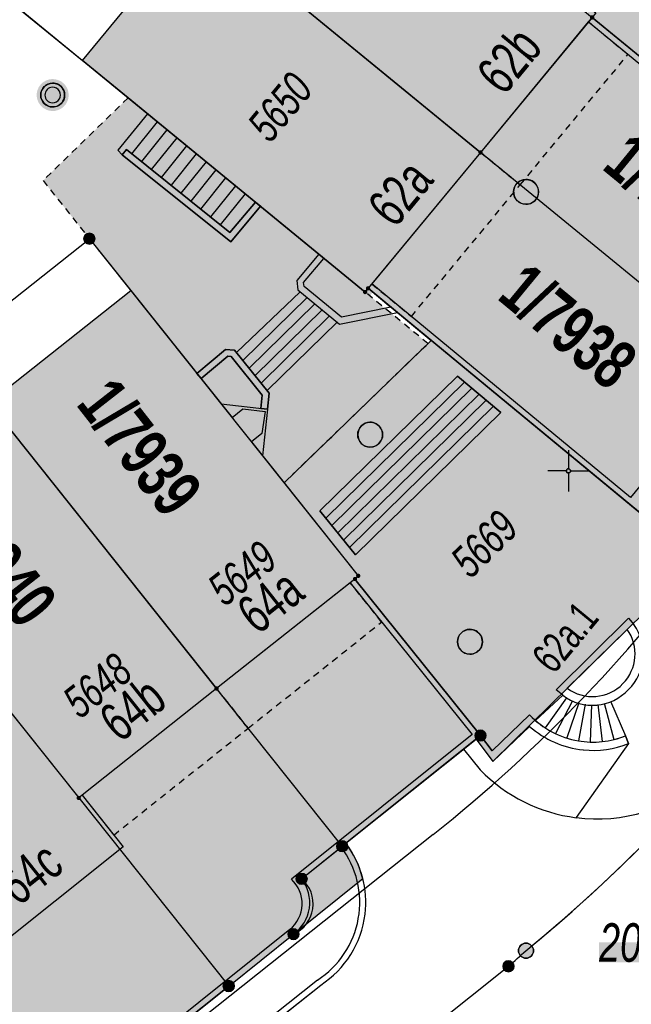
# Model space of a CAD drawing. Header units: metres. Extents: x 2695560 to 2696939, y 1260491 to 1262050.
# Tile 819 of 1005: x 2695984 to 2696003, y 1261709 to 1261738. Entities that reach past the tile are written whole.
import ezdxf

# ---------------------------------------------------------------- set-up
doc = ezdxf.new("R2010")
doc.units = ezdxf.units.M
doc.linetypes.add('AUSGEZOGEN', pattern=[0])
doc.linetypes.add('VERDECKT2_S2', pattern=[0.36, 0.2, -0.16])
for name, color, linetype in [('XR$1$AV_Flächen (EO)', 7, 'AUSGEZOGEN'), ('XR$1$AV_Gebäudeflächen (BB)', 7, 'AUSGEZOGEN'), ('XR$1$AV_Gebäudeflächen (EO)', 7, 'AUSGEZOGEN'), ('XR$1$AV_Gebäudeflächen ut.', 7, 'AUSGEZOGEN'), ('XR$1$AV_Grenzpunkte', 7, 'AUSGEZOGEN'), ('XR$1$AV_Grundstück-Nr.', 7, 'AUSGEZOGEN'), ('XR$1$AV_Haus-Nr.', 7, 'AUSGEZOGEN'), ('XR$1$AV_Koordinatennetzpunkte', 7, 'AUSGEZOGEN'), ('XR$1$AV_Lagefixpunkt-Nr.', 7, 'AUSGEZOGEN'), ('XR$1$AV_Lagefixpunkte', 7, 'AUSGEZOGEN'), ('XR$1$AV_Linien (BB)', 7, 'AUSGEZOGEN'), ('XR$1$AV_Linien (EO)', 7, 'AUSGEZOGEN'), ('XR$1$AV_Versicherung-Nr.', 7, 'AUSGEZOGEN'), ('XR$1$AW_LK_Schachtdeckel', 24, 'AUSGEZOGEN'), ('XR$1$Liegenschaftsgrenzen', 7, 'AUSGEZOGEN'), ('XR$1$PFAV', 255, 'AUSGEZOGEN'), ('XR$1$PFAW', 255, 'AUSGEZOGEN'), ('XR$1$RP_Abstandslinie', 7, 'AUSGEZOGEN')]:
    doc.layers.add(name, color=color, linetype=linetype)
doc.styles.add('ARIAL', font='arial.ttf')

# ---------------------------------------------------------------- blocks, each defined once
blk = doc.blocks.new('COMPLEXOBJECT_70')
at = {"layer": 'XR$1$AV_Linien (BB)', "color": 7, "linetype": 'AUSGEZOGEN', "transparency": 33554687}
blk.add_line((5972.393, 11689.554), (5998.19, 11710.06), dxfattribs=at)
for centre, radius, start, end in [((5968.704, 11747.172), 47.366, 309.323, 318.55), ((5968.975, 11743.539), 44.434, 311.1096, 312.0231)]:
    blk.add_arc(centre, radius, start, end, dxfattribs=at)
blk = doc.blocks.new('COMPLEXOBJECT_591')
at = {"layer": 'XR$1$AV_Linien (BB)', "color": 7, "linetype": 'AUSGEZOGEN', "transparency": 33554687}
blk.add_line((6004.111, 11715.731), (6004.207, 11715.817), dxfattribs=at)
blk.add_arc((6000.859, 11719.42), 4.918, 262.6916, 311.3996, dxfattribs=at)
blk = doc.blocks.new('COMPLEXOBJECT_594')
at = {"layer": 'XR$1$AV_Linien (BB)', "color": 7, "linetype": 'AUSGEZOGEN', "transparency": 33554687}
for points in [[(5993.565, 11721.739), (5997.349, 11717.019), (5997.704, 11716.562), (5998.829, 11717.64)], [(6001.723, 11717.008), (6001.815, 11716.775), (6000.233, 11714.542)]]:
    blk.add_lwpolyline(points, dxfattribs=at)
for centre, radius, start, end in [((6000.746, 11719.477), 2.655, 223.7833, 260.3148), ((6000.747, 11719.472), 2.65, 260.2627, 291.6045)]:
    blk.add_arc(centre, radius, start, end, dxfattribs=at)
blk = doc.blocks.new('COMPLEXOBJECT_595')
at = {"layer": 'XR$1$AV_Linien (BB)', "color": 7, "linetype": 'AUSGEZOGEN', "transparency": 33554687}
blk.add_line((5967.678, 11739.437), (5973.195, 11734.903), dxfattribs=at)
blk.add_lwpolyline([(5976.016, 11735.176), (5979.733, 11739.682), (5980.863, 11741.051), (5981.865, 11740.23), (5992.07, 11752.644), (5993.229, 11751.692), (5983.025, 11739.279), (5985.346, 11737.378)], dxfattribs=at)
for centre, radius, start, end in [((5974.738, 11733.664), 1.979, 95.5151, 141.2479), ((5974.737, 11733.658), 1.985, 49.8801, 95.4652)]:
    blk.add_arc(centre, radius, start, end, dxfattribs=at)
blk = doc.blocks.new('COMPLEXOBJECT_605')
at = {"layer": 'XR$1$AV_Linien (BB)', "color": 7, "linetype": 'AUSGEZOGEN', "transparency": 33554687}
blk.add_line((5988.28, 11706.114), (5992.531, 11709.495), dxfattribs=at)
blk.add_lwpolyline([(5993.288, 11713.77), (5996.837, 11716.609), (5997.338, 11715.984)], dxfattribs=at)
for centre, radius, start, end in [((6000.856, 11719.42), 4.918, 224.3251, 262.719), ((5990.928, 11711.982), 2.961, 353.1624, 37.153), ((5990.93, 11711.984), 2.959, 302.7518, 353.112)]:
    blk.add_arc(centre, radius, start, end, dxfattribs=at)
blk = doc.blocks.new('COMPLEXOBJECT_896')
at = {"layer": 'XR$1$AV_Flächen (EO)', "color": 7, "linetype": 'AUSGEZOGEN', "transparency": 33554687}
blk.add_line((6001.815, 11716.775), (6001.723, 11717.008), dxfattribs=at)
for points in [[(5998.829, 11717.64), (5997.704, 11716.562), (5997.349, 11717.019), (5997.215, 11716.911)], [(5997.215, 11716.911), (5997.725, 11716.236), (5998.829, 11717.294)]]:
    blk.add_lwpolyline(points, dxfattribs=at)
for centre, radius, start, end in [((6000.747, 11719.479), 2.657, 223.7909, 242.034), ((6000.752, 11719.49), 2.919, 228.7964, 264.0488), ((6000.742, 11719.465), 2.643, 241.9995, 260.357), ((6000.747, 11719.474), 2.652, 275.9349, 291.5992), ((6000.746, 11719.441), 2.62, 260.1713, 276.021), ((6000.746, 11719.486), 2.914, 264.1505, 291.5221)]:
    blk.add_arc(centre, radius, start, end, dxfattribs=at)
blk = doc.blocks.new('COMPLEXOBJECT_899')
at = {"layer": 'XR$1$AV_Flächen (EO)', "color": 7, "linetype": 'AUSGEZOGEN', "transparency": 33554687}
blk.add_lwpolyline([(6012.681, 11742.86), (6010.507, 11737.439), (6007.163, 11733.389), (6000.715, 11738.676), (6000.601, 11738.537), (6007.236, 11733.096), (6008.408, 11732.133), (6001.873, 11724.198), (5994.072, 11730.645), (5993.958, 11730.506), (5994.646, 11729.937), (5993.154, 11729.638), (5992.03, 11730.563), (5992.016, 11730.682), (5992.629, 11731.406), (5992.476, 11731.535), (5991.808, 11730.746), (5991.84, 11730.46), (5993.1, 11729.423), (5994.844, 11729.773), (6001.897, 11723.944), (6002.51, 11723.448), (6003.698, 11722.466), (6002.634, 11721.376)], dxfattribs=at)
blk = doc.blocks.new('COMPLEXOBJECT_907')
at = {"layer": 'XR$1$AV_Flächen (EO)', "color": 7, "linetype": 'AUSGEZOGEN', "transparency": 33554687}
for p, q in [((5993.288, 11713.77), (5993.148, 11713.657)), ((5992.434, 11709.646), (5988.168, 11706.255))]:
    blk.add_line(p, q, dxfattribs=at)
blk.add_lwpolyline([(5988.168, 11706.255), (5988.28, 11706.114), (5992.531, 11709.495)], dxfattribs=at)
for centre, radius, start, end in [((5990.938, 11711.985), 2.771, 349.8445, 37.1148), ((5990.928, 11711.982), 2.961, 353.1624, 37.153), ((5990.93, 11711.984), 2.959, 302.7518, 353.112), ((5990.932, 11711.981), 2.776, 302.7414, 349.9356)]:
    blk.add_arc(centre, radius, start, end, dxfattribs=at)
blk = doc.blocks.new('COMPLEXOBJECT_908')
at = {"layer": 'XR$1$AV_Flächen (EO)', "color": 7, "linetype": 'AUSGEZOGEN', "transparency": 33554687}
blk.add_line((5991.598, 11711.169), (5985.519, 11706.299), dxfattribs=at)
for points in [[(5991.956, 11712.699), (5993.148, 11713.657), (5993.288, 11713.77), (5997.214, 11716.911), (5997.349, 11717.019), (5993.565, 11721.739), (5993.424, 11721.626), (5997.096, 11717.047), (5991.65, 11712.684)], [(5985.519, 11706.299), (5985.632, 11706.159), (5989.758, 11709.464), (5991.711, 11711.029)]]:
    blk.add_lwpolyline(points, dxfattribs=at)
for centre, radius, start, end in [((5990.974, 11711.949), 0.998, 358.0401, 47.4005), ((5991.03, 11711.982), 1.171, 351.668, 37.7682), ((5990.977, 11711.947), 0.995, 308.5892, 358.1579), ((5991.036, 11711.979), 1.165, 305.4164, 351.7778)]:
    blk.add_arc(centre, radius, start, end, dxfattribs=at)
blk = doc.blocks.new('COMPLEXOBJECT_922')
at = {"layer": 'XR$1$AV_Flächen (EO)', "color": 7, "linetype": 'AUSGEZOGEN', "transparency": 33554687}
blk.add_lwpolyline([(5993.288, 11713.77), (5997.215, 11716.911), (5997.725, 11716.236), (6004.04, 11722.446), (6002.629, 11723.592), (6005.922, 11727.583), (6009.273, 11731.645), (6007.356, 11733.23)], dxfattribs=at)
blk.add_arc((5990.928, 11711.981), 2.962, 14.1088, 37.1593, dxfattribs=at)
blk = doc.blocks.new('COMPLEXOBJECT_961')
at = {"layer": 'XR$1$AV_Flächen (EO)', "color": 7, "linetype": 'AUSGEZOGEN', "transparency": 33554687}
blk.add_line((6001.774, 11720.219), (5999.959, 11718.447), dxfattribs=at)
for centre, start, end in [((6000.724, 11719.48), 315.7689, 35.139), ((6000.723, 11719.479), 233.4713, 315.8252)]:
    blk.add_arc(centre, 1.284, start, end, dxfattribs=at)
blk = doc.blocks.new('COMPLEXOBJECT_1020')
at = {"layer": 'XR$1$AV_Linien (EO)', "color": 7, "linetype": 'AUSGEZOGEN', "transparency": 33554687}
blk.add_line((5967.805, 11739.678), (5973.17, 11735.248), dxfattribs=at)
blk.add_lwpolyline([(5975.975, 11735.519), (5979.547, 11739.849), (5980.657, 11741.195), (5982.76, 11743.743), (5982.188, 11744.221), (5980.96, 11745.247), (5981.12, 11745.439), (5982.156, 11744.573), (5983.361, 11746.038), (5985.51, 11748.652), (5986.735, 11750.142), (5990.099, 11754.232), (5992.165, 11756.746), (5990.423, 11758.147), (5990.58, 11758.342), (5992.519, 11756.782), (5990.308, 11754.093), (5986.928, 11749.983), (5985.862, 11748.686), (5986.44, 11748.227), (5993.697, 11757.019), (5992.789, 11757.739), (5992.944, 11757.935), (5994.052, 11757.056), (5986.477, 11747.879), (5985.703, 11748.493), (5983.566, 11745.894), (5982.348, 11744.413), (5983.111, 11743.776), (5980.863, 11741.051)], dxfattribs=at)
blk.add_arc((5974.739, 11733.66), 2.232, 56.3819, 134.6549, dxfattribs=at)
blk = doc.blocks.new('COMPLEXOBJECT_1069')
at = {"layer": 'XR$1$AV_Linien (EO)', "color": 7, "linetype": 'AUSGEZOGEN', "transparency": 33554687}
for centre, radius, start, end in [((6000.749, 11719.483), 1.512, 314.7698, 35.7659), ((6000.723, 11719.413), 1.482, 232.7738, 317.4071)]:
    blk.add_arc(centre, radius, start, end, dxfattribs=at)
blk = doc.blocks.new('COMPLEXOBJECT_1242')
at = {"layer": 'XR$1$Liegenschaftsgrenzen', "color": 7, "linetype": 'AUSGEZOGEN', "transparency": 33554687}
for p, q in [((5991.956, 11712.699), (5993.18, 11713.68)), ((5989.758, 11709.464), (5991.711, 11711.029))]:
    blk.add_line(p, q, dxfattribs=at)
blk.add_arc((5991.302, 11711.942), 1, 294.1153, 49.1924, dxfattribs=at)
blk = doc.blocks.new('COMPLEXOBJECT_1270')
at = {"layer": 'XR$1$Liegenschaftsgrenzen', "color": 7, "linetype": 'AUSGEZOGEN', "transparency": 33554687}
blk.add_line((5971.08, 11688.51), (5998.19, 11710.06), dxfattribs=at)
for centre, radius, start, end in [((5968.73, 11747.143), 47.327, 309.3215, 321.0958), ((5968.975, 11743.539), 44.434, 311.1096, 312.0231)]:
    blk.add_arc(centre, radius, start, end, dxfattribs=at)
blk = doc.blocks.new('COMPLEXOBJECT_1306')
at = {"layer": 'XR$1$Liegenschaftsgrenzen', "color": 7, "linetype": 'AUSGEZOGEN', "transparency": 33554687}
blk.add_line((6001.22, 11702.29), (6003.7, 11704.25), dxfattribs=at)
for centre, radius, start, end in [((5967.245, 11749.785), 58.355, 320.17264, 324.17601), ((5967.574, 11749.624), 57.999, 308.52623, 320.08654)]:
    blk.add_arc(centre, radius, start, end, dxfattribs=at)
blk = doc.blocks.new('BWAV1')
at = {"layer": 'XR$1$PFAV', "transparency": 33554687}
blk.add_hatch(color=7, dxfattribs=at).paths.add_polyline_path([(0.67, 0), (0.656, 0.135), (0.616, 0.264), (0.55, 0.383), (0.462, 0.486), (0.354, 0.569), (0.233, 0.628), (0.101, 0.662), (-0.034, 0.669), (-0.168, 0.649), (-0.295, 0.602), (-0.41, 0.53), (-0.508, 0.436), (-0.586, 0.325), (-0.639, 0.201), (-0.667, 0.068), (-0.667, -0.068), (-0.639, -0.201), (-0.586, -0.325), (-0.508, -0.436), (-0.41, -0.53), (-0.295, -0.602), (-0.168, -0.649), (-0.034, -0.669), (0.101, -0.662), (0.233, -0.628), (0.354, -0.569), (0.462, -0.486), (0.55, -0.383), (0.616, -0.264), (0.656, -0.135)])
at = {"color": 7, "transparency": 33554687}
for radius, start, end in [(0.5, 91.1948, 268.8052), (0.5, 268.8052, 91.1948), (0.326, 91.1948, 268.8052), (0.326, 268.8052, 91.1948)]:
    blk.add_arc((0, 0), radius, start, end, dxfattribs=at)
at = {"layer": 'XR$1$PFAV', "transparency": 33554687}
blk.add_circle((0, 0), 0.5, dxfattribs=at)
blk = doc.blocks.new('BAV15')
at = {"layer": 'XR$1$PFAV', "transparency": 33554687}
blk.add_hatch(color=7, dxfattribs=at).paths.add_polyline_path([(0.5, 0), (0.49, 0.101), (0.459, 0.197), (0.41, 0.286), (0.344, 0.362), (0.264, 0.424), (0.174, 0.469), (0.076, 0.494), (-0.025, 0.499), (-0.125, 0.484), (-0.22, 0.449), (-0.306, 0.395), (-0.379, 0.326), (-0.437, 0.243), (-0.477, 0.15), (-0.497, 0.051), (-0.497, -0.051), (-0.477, -0.15), (-0.437, -0.243), (-0.379, -0.326), (-0.306, -0.395), (-0.22, -0.449), (-0.125, -0.484), (-0.025, -0.499), (0.076, -0.494), (0.174, -0.469), (0.264, -0.424), (0.344, -0.362), (0.41, -0.286), (0.459, -0.197), (0.49, -0.101)])
at = {"color": 7, "transparency": 33554687}
for start, end in [(90, 270), (270, 90)]:
    blk.add_arc((0, 0), 0.5, start, end, dxfattribs=at)
at = {"layer": 'XR$1$PFAV', "transparency": 33554687}
blk.add_circle((0, 0), 0.5, dxfattribs=at)
blk = doc.blocks.new('BWAV20')
at = {"true_color": 0x000000, "transparency": 33554687}
blk.add_hatch(color=18, dxfattribs=at).paths.add_polyline_path([(0.167, 0), (0.163, 0.034), (0.153, 0.066), (0.137, 0.095), (0.115, 0.121), (0.088, 0.141), (0.058, 0.156), (0.025, 0.165), (-0.008, 0.166), (-0.042, 0.161), (-0.073, 0.15), (-0.102, 0.132), (-0.126, 0.109), (-0.146, 0.081), (-0.159, 0.05), (-0.166, 0.017), (-0.166, -0.017), (-0.159, -0.05), (-0.146, -0.081), (-0.126, -0.109), (-0.102, -0.132), (-0.073, -0.15), (-0.042, -0.161), (-0.008, -0.166), (0.025, -0.165), (0.058, -0.156), (0.088, -0.141), (0.115, -0.121), (0.137, -0.095), (0.153, -0.066), (0.163, -0.034)])
at = {"layer": 'XR$1$PFAV', "transparency": 33554687}
blk.add_hatch(color=7, dxfattribs=at).paths.add_polyline_path([(0.5, 0), (0.49, 0.101), (0.459, 0.197), (0.41, 0.286), (0.344, 0.362), (0.264, 0.424), (0.174, 0.469), (0.076, 0.494), (-0.025, 0.499), (-0.125, 0.484), (-0.22, 0.449), (-0.306, 0.395), (-0.379, 0.326), (-0.437, 0.243), (-0.477, 0.15), (-0.497, 0.051), (-0.497, -0.051), (-0.477, -0.15), (-0.437, -0.243), (-0.379, -0.326), (-0.306, -0.395), (-0.22, -0.449), (-0.125, -0.484), (-0.025, -0.499), (0.076, -0.494), (0.174, -0.469), (0.264, -0.424), (0.344, -0.362), (0.41, -0.286), (0.459, -0.197), (0.49, -0.101)])
blk = doc.blocks.new('BAV2041')
at = {"color": 7, "transparency": 33554687}
for p, q in [((0, 0.5), (0, 0.05)), ((-0.05, 0), (-0.5, 0)), ((0.05, 0), (0.5, 0)), ((0, -0.05), (0, -0.5))]:
    blk.add_line(p, q, dxfattribs=at)
blk.add_circle((0, 0), 0.05, dxfattribs=at)
for start, end in [(90, 270), (270, 90)]:
    blk.add_arc((0, 0), 0.05, start, end, dxfattribs=at)
blk = doc.blocks.new('COMPLEXOBJECT_1447')
at = {"layer": 'XR$1$RP_Abstandslinie', "color": 7, "linetype": 'AUSGEZOGEN', "transparency": 33554687}
blk.add_lwpolyline([(5995.92, 11714.03), (5961.19, 11686.42), (5926.76, 11659.03), (5923.888, 11656.747)], dxfattribs=at)
blk.add_arc((5967.596, 11749.613), 45.48, 308.5199, 324.1079, dxfattribs=at)
blk = doc.blocks.new('BAW2082')
at = {"layer": 'XR$1$PFAW', "transparency": 33554687}
blk.add_hatch(color=7, dxfattribs=at).paths.add_polyline_path([(0.509, -0.003), (0.499, 0.098), (0.469, 0.194), (0.42, 0.283), (0.354, 0.359), (0.274, 0.421), (0.183, 0.466), (0.085, 0.491), (-0.016, 0.496), (-0.116, 0.481), (-0.211, 0.446), (-0.297, 0.392), (-0.37, 0.323), (-0.428, 0.24), (-0.468, 0.147), (-0.488, 0.047), (-0.488, -0.054), (-0.468, -0.153), (-0.428, -0.246), (-0.37, -0.329), (-0.297, -0.398), (-0.211, -0.452), (-0.116, -0.487), (-0.016, -0.502), (0.085, -0.497), (0.183, -0.472), (0.274, -0.427), (0.354, -0.366), (0.42, -0.289), (0.469, -0.2), (0.499, -0.104)])
at = {"transparency": 33554687}
for start, end in [(91.1948, 268.8052), (268.8052, 91.1948)]:
    blk.add_arc((0.01, 0), 0.5, start, end, dxfattribs=at)
at = {"layer": 'XR$1$PFAW', "transparency": 33554687}
blk.add_circle((0.009, -0.003), 0.5, dxfattribs=at)
blk = doc.blocks.new('COMPLEXOBJECT_2829')
at = {"layer": 'XR$1$AV_Flächen (EO)', "color": 7, "linetype": 'AUSGEZOGEN', "transparency": 33554687}
blk.add_line((5973.17, 11735.248), (5967.805, 11739.678), dxfattribs=at)
blk.add_lwpolyline([(5980.863, 11741.051), (5983.111, 11743.776), (5982.348, 11744.413), (5983.566, 11745.894), (5985.703, 11748.493), (5986.477, 11747.879), (5994.052, 11757.056), (5992.944, 11757.935), (5992.789, 11757.739), (5993.697, 11757.019), (5986.44, 11748.227), (5985.862, 11748.686), (5986.928, 11749.983), (5990.308, 11754.093), (5992.519, 11756.782), (5990.58, 11758.342), (5990.423, 11758.147), (5992.165, 11756.746), (5990.099, 11754.232), (5986.735, 11750.142), (5985.51, 11748.652), (5983.361, 11746.038), (5982.156, 11744.573), (5981.12, 11745.439), (5980.96, 11745.247), (5982.188, 11744.221), (5982.76, 11743.743), (5980.657, 11741.195), (5979.547, 11739.849), (5975.975, 11735.519)], dxfattribs=at)
blk.add_arc((5974.739, 11733.66), 2.232, 56.3819, 134.6549, dxfattribs=at)

msp = doc.modelspace()

# ---------------------------------------------------------------- hatches: boundary and pattern name
at = {"transparency": 33554687}
for points in [[(2695992.727, 1261738.296), (2695993.132, 1261737.961), (2696000.557, 1261746.948), (2696000.152, 1261747.283)], [(2696001.896, 1261710.592), (2696001.896, 1261709.989), (2696005.748, 1261709.989), (2696005.748, 1261710.592)]]:
    msp.add_hatch(color=7, dxfattribs=at).paths.add_polyline_path(points)
at = {"layer": 'XR$1$AV_Gebäudeflächen (BB)', "true_color": 0xd2d2d2, "transparency": 33554687}
for points in [[(2695989.792, 1261741.399), (2695998.32, 1261734.414), (2696001.57, 1261738.347), (2696001.685, 1261738.486), (2695991.458, 1261746.873), (2695991.368, 1261746.763), (2695993.077, 1261745.378)], [(2695998.32, 1261734.414), (2695989.792, 1261741.399), (2695986.316, 1261737.188), (2695987.693, 1261736.06), (2695994.84, 1261730.203), (2695994.928, 1261730.316), (2695995.041, 1261730.452)], [(2695983.494, 1261726.86), (2695990.359, 1261718.247), (2695994.393, 1261721.437), (2695994.535, 1261721.549), (2695994.633, 1261721.644), (2695992.395, 1261724.451), (2695991.41, 1261725.686), (2695991.723, 1261725.936), (2695991.831, 1261726.597), (2695991.156, 1261726.678), (2695990.828, 1261726.417), (2695987.773, 1261730.248)], [(2695979.334, 1261723.565), (2695986.206, 1261714.946), (2695986.307, 1261715.027), (2695990.359, 1261718.247), (2695983.494, 1261726.86)], [(2695979.334, 1261723.565), (2695975.172, 1261720.268), (2695983.428, 1261709.939), (2695983.559, 1261710.044), (2695983.432, 1261710.199), (2695987.544, 1261713.473), (2695986.307, 1261715.027), (2695986.206, 1261714.946)]]:
    msp.add_hatch(color=254, dxfattribs=at).paths.add_polyline_path(points)
at = {"layer": 'XR$1$AV_Gebäudeflächen (EO)', "true_color": 0xebebeb, "transparency": 33554687}
for points in [[(2695999.515, 1261733.435), (2696002.761, 1261737.363), (2696001.57, 1261738.347), (2695998.32, 1261734.414)], [(2695992.395, 1261724.451), (2695996.735, 1261728.65), (2695994.84, 1261730.203), (2695987.693, 1261736.06), (2695985.13, 1261733.563), (2695987.773, 1261730.248), (2695990.828, 1261726.417), (2695991.156, 1261726.678), (2695991.831, 1261726.597), (2695991.723, 1261725.936), (2695991.41, 1261725.686)], [(2695996.235, 1261729.466), (2695999.515, 1261733.435), (2695998.32, 1261734.414), (2695995.041, 1261730.452)], [(2695991.312, 1261717.05), (2695995.337, 1261720.249), (2695994.393, 1261721.437), (2695990.359, 1261718.247)], [(2695990.359, 1261718.247), (2695986.307, 1261715.027), (2695987.26, 1261713.829), (2695991.312, 1261717.05)]]:
    msp.add_hatch(color=7, dxfattribs=at).paths.add_polyline_path(points)
at = {"layer": 'XR$1$AV_Gebäudeflächen ut.', "true_color": 0xf5f5f5, "transparency": 33554687}
msp.add_hatch(color=7, dxfattribs=at).paths.add_polyline_path([(2695970.992, 1261700.026), (2695974.15, 1261696.044), (2695978.318, 1261699.366), (2695982.474, 1261702.679), (2695986.602, 1261705.969), (2695990.728, 1261709.274), (2695992.681, 1261710.839), (2695994.77, 1261712.513), (2695994.76, 1261712.55), (2695994.75, 1261712.587), (2695994.74, 1261712.624), (2695994.729, 1261712.661), (2695994.717, 1261712.698), (2695994.705, 1261712.734), (2695994.693, 1261712.771), (2695994.68, 1261712.807), (2695994.666, 1261712.843), (2695994.652, 1261712.879), (2695994.638, 1261712.914), (2695994.623, 1261712.95), (2695994.608, 1261712.985), (2695994.592, 1261713.02), (2695994.576, 1261713.055), (2695994.559, 1261713.09), (2695994.542, 1261713.124), (2695994.525, 1261713.158), (2695994.507, 1261713.192), (2695994.489, 1261713.226), (2695994.47, 1261713.259), (2695994.45, 1261713.293), (2695994.431, 1261713.326), (2695994.411, 1261713.358), (2695994.39, 1261713.391), (2695994.369, 1261713.423), (2695994.348, 1261713.455), (2695994.326, 1261713.487), (2695994.304, 1261713.518), (2695994.281, 1261713.549), (2695994.258, 1261713.58), (2695998.185, 1261716.721), (2695998.695, 1261716.046), (2696005.01, 1261722.256), (2696003.599, 1261723.402), (2696006.892, 1261727.393), (2696010.243, 1261731.455), (2696008.326, 1261733.04), (2696006.071, 1261734.889), (2696009.412, 1261738.963), (2696004.519, 1261743.018), (2696003.346, 1261743.983), (2696000.062, 1261740.008), (2696001.799, 1261738.625), (2696001.685, 1261738.486), (2695998.32, 1261734.414), (2695994.928, 1261730.316), (2695996.831, 1261728.743), (2695992.395, 1261724.451), (2695994.633, 1261721.644), (2695994.535, 1261721.549), (2695990.359, 1261718.247), (2695986.307, 1261715.027), (2695987.544, 1261713.473), (2695983.432, 1261710.199), (2695983.559, 1261710.044), (2695983.428, 1261709.939), (2695979.289, 1261706.64), (2695975.141, 1261703.333)])

# ---------------------------------------------------------------- linework, layer by layer
at = {"layer": 'XR$1$AV_Flächen (EO)', "color": 7, "linetype": 'AUSGEZOGEN', "transparency": 33554687}
for p, q in [((2696001.57, 1261738.347), (2695998.32, 1261734.414)), ((2695994.84, 1261730.203), (2695987.693, 1261736.06)), ((2695998.32, 1261734.414), (2695995.041, 1261730.452)), ((2695996.831, 1261728.743), (2695992.395, 1261724.451)), ((2695994.393, 1261721.437), (2695990.359, 1261718.247)), ((2695992.681, 1261710.839), (2695994.77, 1261712.513))]:
    msp.add_line(p, q, dxfattribs=at)
at = {"layer": 'XR$1$AV_Flächen (EO)', "color": 7, "linetype": 'VERDECKT2_S2', "transparency": 33554687}
for p, q in [((2695998.32, 1261734.414), (2695999.515, 1261733.435)), ((2695995.041, 1261730.452), (2695996.235, 1261729.466)), ((2695990.359, 1261718.247), (2695991.312, 1261717.05))]:
    msp.add_line(p, q, dxfattribs=at)
at = {"layer": 'XR$1$AV_Flächen (EO)', "color": 7, "linetype": 'AUSGEZOGEN', "transparency": 33554687}
for points in [[(2696003.346, 1261743.983), (2696000.062, 1261740.008), (2696001.799, 1261738.625), (2696001.685, 1261738.486), (2695998.32, 1261734.414), (2695994.928, 1261730.316), (2695996.831, 1261728.743)], [(2695987.773, 1261730.248), (2695990.828, 1261726.417), (2695991.156, 1261726.678), (2695991.831, 1261726.597), (2695991.723, 1261725.936), (2695991.41, 1261725.686), (2695992.395, 1261724.451)], [(2695992.395, 1261724.451), (2695994.633, 1261721.644), (2695994.535, 1261721.549), (2695990.359, 1261718.247), (2695986.307, 1261715.027), (2695987.544, 1261713.473), (2695983.432, 1261710.199), (2695983.559, 1261710.044), (2695983.428, 1261709.939), (2695979.289, 1261706.64), (2695975.141, 1261703.333), (2695970.992, 1261700.026)], [(2695990.359, 1261718.247), (2695986.307, 1261715.027), (2695987.26, 1261713.829)], [(2695974.15, 1261696.044), (2695978.318, 1261699.366), (2695982.474, 1261702.679), (2695986.602, 1261705.969), (2695990.728, 1261709.274), (2695992.681, 1261710.839)]]:
    msp.add_lwpolyline(points, dxfattribs=at)
at = {"layer": 'XR$1$AV_Flächen (EO)', "color": 7, "linetype": 'VERDECKT2_S2', "transparency": 33554687}
for points in [[(2695999.515, 1261733.435), (2696002.761, 1261737.363), (2696001.57, 1261738.347)], [(2695987.693, 1261736.06), (2695985.13, 1261733.563), (2695987.773, 1261730.248)], [(2695996.235, 1261729.466), (2695999.515, 1261733.435), (2695998.32, 1261734.414)], [(2695992.395, 1261724.451), (2695996.735, 1261728.65), (2695994.84, 1261730.203)], [(2695991.312, 1261717.05), (2695995.337, 1261720.249), (2695994.393, 1261721.437)], [(2695987.26, 1261713.829), (2695991.312, 1261717.05), (2695990.359, 1261718.247)]]:
    msp.add_lwpolyline(points, dxfattribs=at)
at = {"layer": 'XR$1$AV_Flächen (EO)', "color": 7, "linetype": 'AUSGEZOGEN', "transparency": 33554687}
for points in [[(2695987.518, 1261734.345), (2695990.787, 1261731.721), (2695991.688, 1261732.789), (2695991.535, 1261732.918), (2695990.76, 1261731.999), (2695987.643, 1261734.501), (2695987.518, 1261734.345)], [(2695991.894, 1261726.671), (2695991.949, 1261727.157), (2695990.9, 1261728.454), (2695990.63, 1261728.473), (2695989.768, 1261727.746), (2695989.897, 1261727.593), (2695990.697, 1261728.268), (2695990.799, 1261728.261), (2695991.741, 1261727.096), (2695991.695, 1261726.693), (2695991.894, 1261726.671)], [(2695994.55, 1261722.279), (2695998.93, 1261726.575), (2695997.622, 1261727.671), (2695993.48, 1261723.61), (2695994.55, 1261722.279)]]:
    msp.add_lwpolyline(points, close=True, dxfattribs=at)
at = {"layer": 'XR$1$AV_Linien (BB)', "color": 7, "linetype": 'AUSGEZOGEN', "transparency": 33554687}
for p, q in [((2695986.316, 1261737.188), (2695989.792, 1261741.399)), ((2695989.792, 1261741.399), (2695998.32, 1261734.414)), ((2695983.494, 1261726.86), (2695987.773, 1261730.248)), ((2695983.494, 1261726.86), (2695990.359, 1261718.247)), ((2695979.334, 1261723.565), (2695986.206, 1261714.946)), ((2695990.359, 1261718.247), (2695986.307, 1261715.027)), ((2695986.307, 1261715.027), (2695986.206, 1261714.946))]:
    msp.add_line(p, q, dxfattribs=at)
for points in [[(2696001.685, 1261738.486), (2696001.57, 1261738.347), (2695998.32, 1261734.414)], [(2695967.528, 1261737.133), (2695968.993, 1261735.935), (2695967.459, 1261734.039), (2695972.731, 1261727.414), (2695973.407, 1261727.952), (2695973.603, 1261728.107), (2695975.835, 1261725.286), (2695964.707, 1261716.408), (2695965.624, 1261715.258), (2695978.087, 1261725.129), (2695982.248, 1261728.424), (2695986.526, 1261731.812), (2695987.773, 1261730.248)], [(2695994.928, 1261730.316), (2695994.84, 1261730.203), (2695987.693, 1261736.06), (2695986.316, 1261737.188)], [(2695998.32, 1261734.414), (2695995.041, 1261730.452), (2695994.928, 1261730.316)], [(2695987.773, 1261730.248), (2695990.828, 1261726.417), (2695991.156, 1261726.678), (2695991.831, 1261726.597), (2695991.723, 1261725.936), (2695991.41, 1261725.686), (2695992.395, 1261724.451), (2695994.633, 1261721.644), (2695994.535, 1261721.549)], [(2696012.443, 1261726.645), (2696008.773, 1261729.673), (2696006.892, 1261727.393), (2696003.48, 1261723.258), (2695995.814, 1261729.583), (2695994.928, 1261730.316)], [(2695994.535, 1261721.549), (2695994.393, 1261721.437), (2695990.359, 1261718.247)], [(2695986.307, 1261715.027), (2695987.544, 1261713.473), (2695983.432, 1261710.199)]]:
    msp.add_lwpolyline(points, dxfattribs=at)
at = {"layer": 'XR$1$AV_Linien (EO)', "color": 7, "linetype": 'AUSGEZOGEN', "transparency": 33554687}
for p, q in [((2695988.572, 1261735.339), (2695987.799, 1261734.376)), ((2695988.866, 1261735.097), (2695988.096, 1261734.138)), ((2695989.161, 1261734.856), (2695988.393, 1261733.899)), ((2695989.456, 1261734.614), (2695988.69, 1261733.66)), ((2695989.751, 1261734.373), (2695988.988, 1261733.422)), ((2695990.046, 1261734.131), (2695989.285, 1261733.183)), ((2695990.341, 1261733.889), (2695989.582, 1261732.944)), ((2695990.636, 1261733.648), (2695989.879, 1261732.706)), ((2695990.93, 1261733.406), (2695990.177, 1261732.467)), ((2695991.225, 1261733.165), (2695990.474, 1261732.229)), ((2695990.963, 1261728.376), (2695992.887, 1261730.206)), ((2695993.097, 1261730.034), (2695991.157, 1261728.136)), ((2695993.321, 1261729.85), (2695991.34, 1261727.91)), ((2695993.545, 1261729.665), (2695991.522, 1261727.685)), ((2695993.769, 1261729.481), (2695991.704, 1261727.46)), ((2695991.886, 1261727.235), (2695993.993, 1261729.297)), ((2695997.84, 1261727.488), (2695993.659, 1261723.388)), ((2695998.058, 1261727.306), (2695993.837, 1261723.166)), ((2695998.276, 1261727.123), (2695994.015, 1261722.944)), ((2695998.494, 1261726.94), (2695994.193, 1261722.722)), ((2695990.497, 1261726.831), (2695991.894, 1261726.671)), ((2695991.894, 1261726.671), (2695991.746, 1261725.264)), ((2695998.712, 1261726.758), (2695994.372, 1261722.501)), ((2696000.797, 1261718.043), (2695999.973, 1261717.283)), ((2696000.916, 1261717.967), (2696000.266, 1261717.063)), ((2696001.094, 1261717.878), (2696000.583, 1261716.886)), ((2696001.28, 1261717.814), (2696000.919, 1261716.755)), ((2696001.471, 1261717.774), (2696001.269, 1261716.67)), ((2696001.664, 1261717.759), (2696001.626, 1261716.634)), ((2696001.856, 1261717.768), (2696001.986, 1261716.646)), ((2696002.047, 1261717.802), (2696002.34, 1261716.706)), ((2696002.236, 1261717.861), (2696002.693, 1261716.818))]:
    msp.add_line(p, q, dxfattribs=at)
for points in [[(2695988.282, 1261735.577), (2695987.388, 1261734.485), (2695987.518, 1261734.345)], [(2696000.797, 1261718.043), (2696000.605, 1261718.205), (2696002.786, 1261720.37), (2696002.946, 1261720.177)]]:
    msp.add_lwpolyline(points, dxfattribs=at)
for points in [[(2695987.518, 1261734.345), (2695987.643, 1261734.501), (2695990.76, 1261731.999), (2695991.535, 1261732.918), (2695991.688, 1261732.789), (2695990.787, 1261731.721), (2695987.518, 1261734.345)], [(2695991.894, 1261726.671), (2695991.695, 1261726.693), (2695991.741, 1261727.096), (2695990.799, 1261728.261), (2695990.697, 1261728.268), (2695989.897, 1261727.593), (2695989.768, 1261727.746), (2695990.63, 1261728.473), (2695990.9, 1261728.454), (2695991.949, 1261727.157), (2695991.894, 1261726.671)], [(2695994.55, 1261722.279), (2695993.48, 1261723.61), (2695997.622, 1261727.671), (2695998.93, 1261726.575), (2695994.55, 1261722.279)]]:
    msp.add_lwpolyline(points, close=True, dxfattribs=at)
for centre, radius, start, end in [((2696001.716, 1261719.287), 2.655, 223.7833, 260.3148), ((2696001.717, 1261719.282), 2.65, 260.2627, 291.6045)]:
    msp.add_arc(centre, radius, start, end, dxfattribs=at)
at = {"layer": 'XR$1$Liegenschaftsgrenzen', "color": 7, "linetype": 'AUSGEZOGEN', "transparency": 33554687}
msp.add_line((2695990.728, 1261709.274), (2695986.602, 1261705.969), dxfattribs=at)
for points in [[(2695987.898, 1261749.793), (2695991.458, 1261746.873), (2696001.685, 1261738.486), (2696008.326, 1261733.04)], [(2696006.892, 1261727.393), (2695998.32, 1261734.414), (2695989.792, 1261741.399), (2695984.536, 1261745.704)], [(2695981.833, 1261740.861), (2695994.84, 1261730.203), (2695994.928, 1261730.316), (2696003.48, 1261723.258), (2696006.892, 1261727.393)], [(2695982.248, 1261728.424), (2695986.526, 1261731.812), (2695994.633, 1261721.644), (2695994.535, 1261721.549), (2695998.319, 1261716.829), (2695994.15, 1261713.49)], [(2695994.15, 1261713.49), (2695990.359, 1261718.247), (2695983.494, 1261726.86), (2695982.248, 1261728.424)], [(2695978.087, 1261725.129), (2695979.334, 1261723.565), (2695986.206, 1261714.946), (2695990.728, 1261709.274)]]:
    msp.add_lwpolyline(points, dxfattribs=at)

# ---------------------------------------------------------------- block references
at = {"layer": 'XR$1$AV_Flächen (EO)', "color": 7, "linetype": 'AUSGEZOGEN', "lineweight": -3, "transparency": 33554687}
for name in ['COMPLEXOBJECT_2829', 'COMPLEXOBJECT_899', 'COMPLEXOBJECT_922', 'COMPLEXOBJECT_908', 'COMPLEXOBJECT_961', 'COMPLEXOBJECT_896', 'COMPLEXOBJECT_907']:
    msp.add_blockref(name, (2690000.97, 1249999.81), dxfattribs=at)
at = {"layer": 'XR$1$AV_Grenzpunkte', "color": 7, "linetype": 'AUSGEZOGEN', "lineweight": -3, "transparency": 33554687}
for name, p, xscale, yscale in [('BWAV20', (2696001.685, 1261738.486), 0.3899999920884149, 0.3899999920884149), ('BWAV20', (2695998.32, 1261734.414), 0.3899999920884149, 0.3899999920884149), ('BAV15', (2695986.526, 1261731.812), 0.3249999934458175, 0.3249999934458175), ('BWAV20', (2695994.928, 1261730.316), 0.3899999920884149, 0.3899999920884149), ('BWAV20', (2695994.84, 1261730.203), 0.3899999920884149, 0.3899999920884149), ('BWAV20', (2695994.633, 1261721.644), 0.3899999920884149, 0.3899999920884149), ('BWAV20', (2695994.535, 1261721.549), 0.3899999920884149, 0.3899999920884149), ('BWAV20', (2695990.359, 1261718.247), 0.3899999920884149, 0.3899999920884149), ('BAV15', (2695998.319, 1261716.829), 0.3249999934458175, 0.3249999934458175), ('BWAV20', (2695986.206, 1261714.946), 0.3899999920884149, 0.3899999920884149), ('BAV15', (2695994.15, 1261713.49), 0.3249999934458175, 0.3249999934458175), ('BAV15', (2695992.926, 1261712.509), 0.3249999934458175, 0.3249999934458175), ('BAV15', (2695992.681, 1261710.839), 0.3249999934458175, 0.3249999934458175), ('BAV15', (2695999.69, 1261710.34), 0.4549999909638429, 0.4549999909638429), ('BAV15', (2695999.16, 1261709.87), 0.3249999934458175, 0.3249999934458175), ('BAV15', (2695990.728, 1261709.274), 0.3249999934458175, 0.3249999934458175)]:
    msp.add_blockref(name, p, dxfattribs=dict(at, xscale=xscale, yscale=yscale))
at = {"layer": 'XR$1$AV_Koordinatennetzpunkte', "color": 7, "linetype": 'AUSGEZOGEN', "lineweight": -3, "transparency": 33554687, "xscale": 1.25, "yscale": 1.25}
msp.add_blockref('BAV2041', (2696000.97, 1261724.81), dxfattribs=at)
at = {"layer": 'XR$1$AV_Lagefixpunkte', "color": 7, "linetype": 'AUSGEZOGEN', "lineweight": -3, "transparency": 33554687, "xscale": 0.7199999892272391, "yscale": 0.7199999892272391}
msp.add_blockref('BWAV1', (2695985.421, 1261736.144, -1000), dxfattribs=at)
at = {"layer": 'XR$1$AV_Linien (BB)', "color": 7, "linetype": 'AUSGEZOGEN', "lineweight": -3, "transparency": 33554687}
for name in ['COMPLEXOBJECT_595', 'COMPLEXOBJECT_594', 'COMPLEXOBJECT_605', 'COMPLEXOBJECT_70', 'COMPLEXOBJECT_591']:
    msp.add_blockref(name, (2690000.97, 1249999.81), dxfattribs=at)
at = {"layer": 'XR$1$AV_Linien (EO)', "color": 7, "linetype": 'AUSGEZOGEN', "lineweight": -3, "transparency": 33554687}
for name in ['COMPLEXOBJECT_1020', 'COMPLEXOBJECT_1069']:
    msp.add_blockref(name, (2690000.97, 1249999.81), dxfattribs=at)
at = {"layer": 'XR$1$AW_LK_Schachtdeckel', "color": 24, "linetype": 'AUSGEZOGEN', "lineweight": -3, "transparency": 33554687, "xscale": 0.7499999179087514, "yscale": 0.7499999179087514}
for p in [(2695999.684, 1261733.226), (2695994.986, 1261725.903), (2695997.994, 1261719.657)]:
    msp.add_blockref('BAW2082', p, dxfattribs=at)
at = {"layer": 'XR$1$Liegenschaftsgrenzen', "color": 7, "linetype": 'AUSGEZOGEN', "lineweight": -3, "transparency": 33554687}
for name in ['COMPLEXOBJECT_1270', 'COMPLEXOBJECT_1306', 'COMPLEXOBJECT_1242']:
    msp.add_blockref(name, (2690000.97, 1249999.81), dxfattribs=at)
at = {"layer": 'XR$1$RP_Abstandslinie', "color": 7, "linetype": 'AUSGEZOGEN', "lineweight": -3, "transparency": 33554687}
msp.add_blockref('COMPLEXOBJECT_1447', (2690000.97, 1249999.81), dxfattribs=at)

# ---------------------------------------------------------------- texts
at = {"layer": 'XR$1$AV_Grundstück-Nr.', "color": 7, "transparency": 33554687, "char_height": 1.48491, "width": 4.98214, "attachment_point": 5, "style": 'ARIAL'}
for s, insert, rotation in [('\\A1;{\\fArial|i0|b1;\\H1.484908;\\W0.700000;\\C7;1/7937}\\P', (2696004.12, 1261733.086), 320.7195), ('\\A1;{\\fArial|i0|b1;\\H1.484908;\\W0.700000;\\C7;1/7938}\\P', (2696000.955, 1261729.158), 320.472), ('\\A1;{\\fArial|i0|b1;\\H1.484908;\\W0.700000;\\C7;1/7939}\\P', (2695988.037, 1261725.511), 308.0358), ('\\A1;{\\fArial|i0|b1;\\H1.484908;\\W0.700000;\\C7;1/7940}\\P', (2695983.664, 1261722.173), 307.989)]:
    msp.add_mtext(s, dxfattribs=dict(at, insert=insert, rotation=rotation))
at = {"layer": 'XR$1$AV_Haus-Nr.', "color": 7, "transparency": 33554687, "attachment_point": 8, "style": 'ARIAL'}
for s, insert, char_height, width, rotation in [('\\W0.70;62b', (2695999.639, 1261736.815), 1.1621, 2.31961, 50.4297), ('\\W0.70;62a', (2695996.354, 1261732.817), 1.1621, 2.31961, 50.3847), ('\\W0.70;64a', (2695992.348, 1261720.415), 1.1621, 2.31961, 38.3328), ('\\W0.68;62a.1', (2696001.237, 1261719.492), 0.92968, 2.57059, 50.4693), ('\\W0.70;64b', (2695988.198, 1261717.163), 1.1621, 2.31961, 38.4795), ('\\W0.70;64c', (2695985.109, 1261712.21), 1.1621, 2.2509, 38.4867)]:
    msp.add_mtext(s, dxfattribs=dict(at, insert=insert, char_height=char_height, width=width, rotation=rotation))
at = {"layer": 'XR$1$AV_Lagefixpunkt-Nr.', "color": 7, "transparency": 33554687, "insert": (2696001.896, 1261709.989), "char_height": 1.1621, "width": 5.50234, "attachment_point": 7, "style": 'ARIAL'}
msp.add_mtext('\\A1;{\\fArial|i1|b0;\\H1.162102;\\W0.700000;\\C7;20102924}\\P', dxfattribs=at)
at = {"layer": 'XR$1$AV_Versicherung-Nr.', "color": 7, "transparency": 33554687, "char_height": 0.96842, "width": 2.46457, "attachment_point": 5, "style": 'ARIAL'}
for s, insert, rotation in [('\\A1;{\\fArial|i1|b0;\\H0.968418;\\W0.700000;\\C7;5650}\\P', (2695992.28, 1261735.78), 50.3847), ('\\A1;{\\fArial|i1|b0;\\H0.968418;\\W0.700000;\\C7;5669}\\P', (2695998.436, 1261722.606), 44.5203), ('\\A1;{\\fArial|i1|b0;\\H0.968418;\\W0.700000;\\C7;5649}\\P', (2695991.136, 1261721.72), 38.3328), ('\\A1;{\\fArial|i1|b0;\\H0.968418;\\W0.700000;\\C7;5648}\\P', (2695986.768, 1261718.33), 38.4795)]:
    msp.add_mtext(s, dxfattribs=dict(at, insert=insert, rotation=rotation))

doc.saveas('drawing.dxf')
